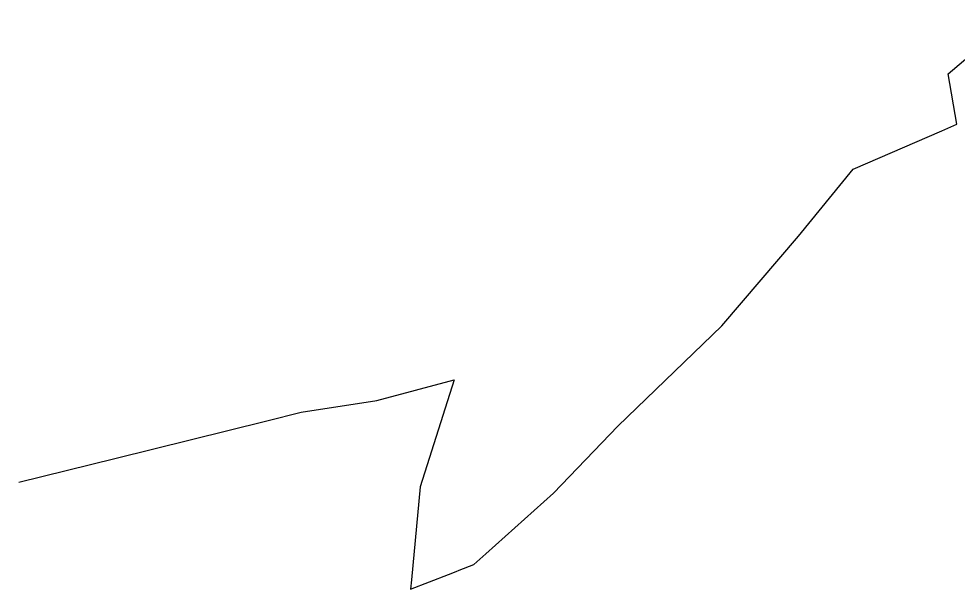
# Model space of a CAD drawing. Extents: x -623250 to -619626, y -1079612 to -1075424.
# Drawn here: x -623249.8 to -622820, y -1078505.4 to -1078244.2 of the extents above; entities that cross this region are included whole.
import ezdxf

# ---------------------------------------------------------------- set-up
doc = ezdxf.new("R2010")
doc.units = 0
doc.layers.add('Katastrální hranice', color=7, linetype='Continuous')

msp = doc.modelspace()

# ---------------------------------------------------------------- linework, layer by layer
at = {"layer": 'Katastrální hranice'}
for p, q in [((-622824.27, -1078269.41), (-622794.57, -1078244.21)), ((-622820.22, -1078292.51), (-622824.27, -1078269.41)), ((-622867.65, -1078313.11), (-622827.11, -1078295.5)), ((-622827.11, -1078295.5), (-622820.22, -1078292.51)), ((-622892.8, -1078343.8), (-622867.65, -1078313.11)), ((-622927.79, -1078384.77), (-622892.8, -1078343.8)), ((-622975.48, -1078430.73), (-622927.79, -1078384.77)), ((-623085.84, -1078419.02), (-623050.43, -1078409.46)), ((-623050.43, -1078409.46), (-623065.96, -1078458.48)), ((-623120.44, -1078424.32), (-623085.84, -1078419.02)), ((-623136.19, -1078428.23), (-623120.44, -1078424.32)), ((-623205.73, -1078445.5), (-623136.19, -1078428.23)), ((-623004.97, -1078461.44), (-622975.48, -1078430.73)), ((-623249.77, -1078456.44), (-623205.73, -1078445.5)), ((-623065.96, -1078458.48), (-623069.98, -1078501.02)), ((-623035.83, -1078489.15), (-623004.97, -1078461.44)), ((-623041.34, -1078494.1), (-623035.83, -1078489.15)), ((-623052.93, -1078498.61), (-623049.48, -1078497.26)), ((-623049.48, -1078497.26), (-623048.1, -1078496.73)), ((-623048.1, -1078496.73), (-623041.34, -1078494.1)), ((-623070.39, -1078505.39), (-623052.93, -1078498.61)), ((-623069.98, -1078501.02), (-623070.39, -1078505.39))]:
    msp.add_line(p, q, dxfattribs=at)

doc.saveas('drawing.dxf')
